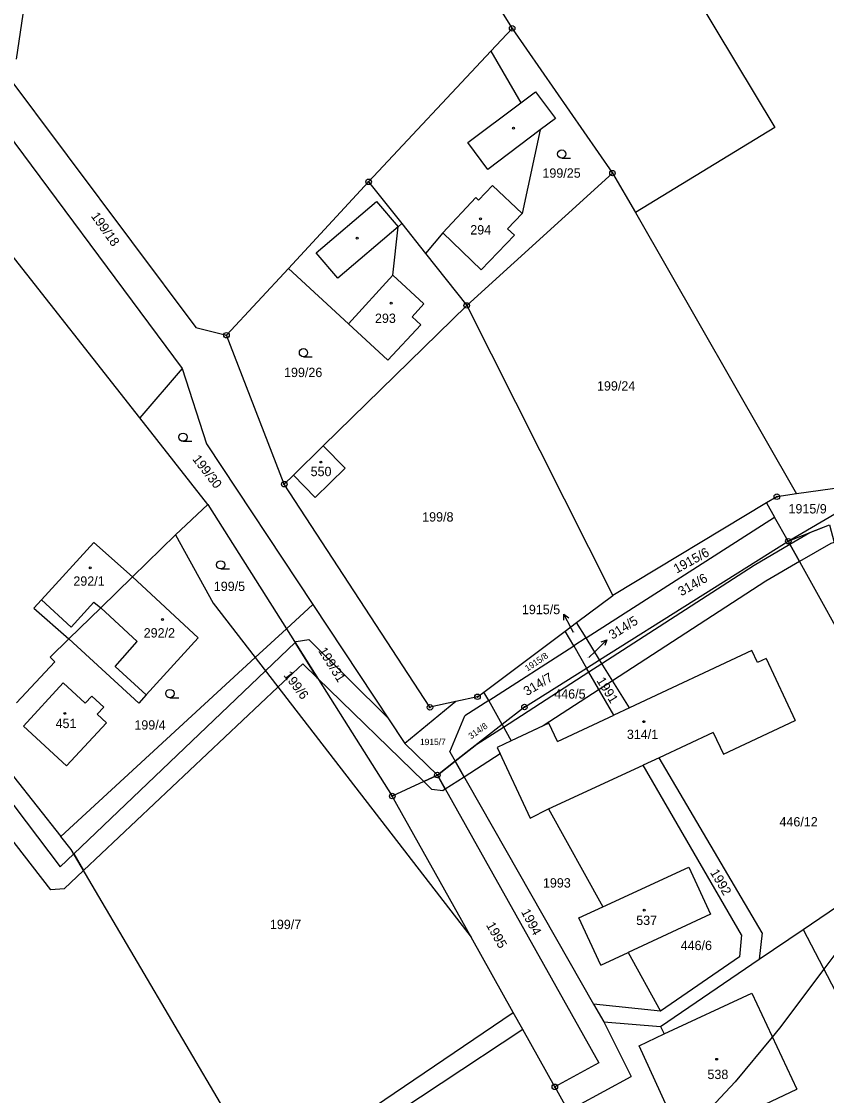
# Model space of a CAD drawing. Extents: x -445050 to -440454, y -1134563 to -1129741.
# Drawn here: x -442032 to -441885.6, y -1130610.6 to -1130415.4 of the extents above; entities that cross this region are included whole.
import ezdxf

# ---------------------------------------------------------------- set-up
doc = ezdxf.new("R2010")
doc.units = 0
for name, color, linetype in [('Vrstva 1', 7, 'Continuous'), ('Vrstva 16', 7, 'Continuous'), ('Vrstva 18', 7, 'Continuous'), ('Vrstva 19', 7, 'Continuous'), ('Vrstva 24', 7, 'Continuous'), ('Vrstva 25', 7, 'Continuous'), ('Vrstva 3', 7, 'Continuous'), ('Vrstva 30', 7, 'Continuous'), ('Vrstva 37', 7, 'Continuous'), ('Vrstva 4', 7, 'Continuous'), ('Vrstva 52', 7, 'Continuous'), ('Vrstva 6', 7, 'Continuous')]:
    doc.layers.add(name, color=color, linetype=linetype)

msp = doc.modelspace()

# ---------------------------------------------------------------- linework, layer by layer
at = {"layer": 'Vrstva 1'}
for points in [[(-441920.44, -1130392.41), (-441895.06, -1130434.63)], [(-442029.86, -1130401.29), (-442032.93, -1130422.24)], [(-441949.27, -1130406.2), (-441942.78, -1130416.63)], [(-441946.67, -1130420.79), (-441942.78, -1130416.63)], [(-441942.78, -1130416.63), (-441924.55, -1130442.94)], [(-441968.88, -1130444.52), (-441946.67, -1130420.79)], [(-441946.67, -1130420.79), (-441941.23, -1130430.17)], [(-442035.38, -1130424.12), (-442000.31, -1130471)], [(-441941.23, -1130430.17), (-441938.55, -1130428.16)], [(-441938.55, -1130428.16), (-441934.91, -1130433.01)], [(-442039.35, -1130429.28), (-442002.76, -1130478.43)], [(-441934.91, -1130433.01), (-441937.67, -1130435.09)], [(-441895.06, -1130434.63), (-441920.39, -1130450.12)], [(-441937.67, -1130435.09), (-441940.99, -1130450.3)], [(-441983.46, -1130460.27), (-441968.88, -1130444.52)], [(-441968.88, -1130444.52), (-441962.84, -1130452.13)], [(-441951.04, -1130467), (-441924.55, -1130442.94)], [(-441924.55, -1130442.94), (-441920.39, -1130450.12)], [(-441943.62, -1130453.04), (-441940.99, -1130450.3)], [(-441920.39, -1130450.12), (-441891.09, -1130501.26)], [(-441962.84, -1130452.13), (-441963.53, -1130452.72)], [(-441962.84, -1130452.13), (-441958.52, -1130457.58)], [(-441964.47, -1130461.47), (-441963.53, -1130452.72)], [(-441955.41, -1130453.82), (-441958.52, -1130457.58)], [(-441955.41, -1130453.82), (-441948.41, -1130460.53)], [(-441948.41, -1130460.53), (-441942.37, -1130454.24)], [(-441942.37, -1130454.24), (-441943.62, -1130453.04)], [(-442010.45, -1130487.45), (-442035.24, -1130455.91)], [(-441958.52, -1130457.58), (-441951.04, -1130467)], [(-441994.71, -1130472.41), (-441983.46, -1130460.27)], [(-441972.54, -1130470.35), (-441983.46, -1130460.27)], [(-441964.47, -1130461.47), (-441958.82, -1130466.7)], [(-441977.12, -1130492.54), (-441951.04, -1130467)], [(-441958.82, -1130466.7), (-441960.99, -1130469.05)], [(-441951.04, -1130467), (-441924.5, -1130519.74)], [(-441960.99, -1130469.05), (-441959.41, -1130470.51)], [(-442000.31, -1130471), (-441994.71, -1130472.41)], [(-441965.38, -1130476.97), (-441972.54, -1130470.35)], [(-441959.41, -1130470.51), (-441965.38, -1130476.97)], [(-441984.21, -1130499.49), (-441994.71, -1130472.41)], [(-442002.76, -1130478.43), (-442010.45, -1130487.45)], [(-442002.76, -1130478.43), (-441998.32, -1130492.18)], [(-441998.1, -1130503.16), (-442010.45, -1130487.45)], [(-441998.32, -1130492.18), (-441979.02, -1130521.35)], [(-441982.55, -1130497.86), (-441977.12, -1130492.54)], [(-441973.15, -1130496.59), (-441977.12, -1130492.54)], [(-441978.58, -1130501.91), (-441973.15, -1130496.59)], [(-441984.21, -1130499.49), (-441982.55, -1130497.86)], [(-441982.55, -1130497.86), (-441978.58, -1130501.91)], [(-441957.73, -1130540.05), (-441984.21, -1130499.49)], [(-441891.09, -1130501.26), (-441894.67, -1130501.77)], [(-441882.4, -1130500.01), (-441891.09, -1130501.26)], [(-441998.1, -1130503.16), (-442003.96, -1130508.71)], [(-441998.1, -1130503.16), (-441983.81, -1130525.77)], [(-441896.56, -1130502.91), (-441924.5, -1130519.74)], [(-441894.67, -1130501.77), (-441896.56, -1130502.91)], [(-441929.34, -1130527.45), (-441895.1, -1130505.47)], [(-441892.58, -1130509.86), (-441895.1, -1130505.47)], [(-441892.58, -1130509.86), (-441885.07, -1130506.85)], [(-442011.81, -1130516.35), (-442003.96, -1130508.71)], [(-442003.96, -1130508.71), (-441997.16, -1130521.12)], [(-442028.36, -1130520.53), (-442018.83, -1130510.09)], [(-442018.83, -1130510.09), (-442011.81, -1130516.35)], [(-441926.88, -1130531.41), (-441892.58, -1130509.86)], [(-441892.58, -1130509.86), (-441863.42, -1130562.42)], [(-442017.55, -1130521.94), (-442011.81, -1130516.35)], [(-442011.81, -1130516.35), (-441999.84, -1130527.43)], [(-442029.71, -1130522.01), (-442028.36, -1130520.53)], [(-441931.08, -1130524.66), (-441924.5, -1130519.74)], [(-442029.71, -1130522.01), (-442023.36, -1130527.59)], [(-442023.36, -1130527.59), (-442017.55, -1130521.94)], [(-441997.16, -1130521.12), (-441989.51, -1130531.02)], [(-441979.02, -1130521.35), (-441983.81, -1130525.77)], [(-441979.02, -1130521.35), (-441962.3, -1130546.62)], [(-441933.17, -1130526.22), (-441931.08, -1130524.66)], [(-441983.81, -1130525.77), (-441989.51, -1130531.02)], [(-441983.81, -1130525.77), (-441964.58, -1130556.19)], [(-441947.92, -1130537.27), (-441933.17, -1130526.22)], [(-442026.77, -1130530.91), (-442023.36, -1130527.59)], [(-442023.36, -1130527.59), (-442010.65, -1130539.27)], [(-441999.84, -1130527.43), (-442009.3, -1130537.79)], [(-441929.34, -1130527.45), (-441931.6, -1130528.9)], [(-441947.05, -1130538.82), (-441931.6, -1130528.9)], [(-441899.19, -1130529.73), (-441921.45, -1130540.15)], [(-441898.17, -1130531.91), (-441899.19, -1130529.73)], [(-442025.92, -1130531.79), (-442032.87, -1130539.21)], [(-442026.77, -1130530.91), (-442025.92, -1130531.79)], [(-441989.51, -1130531.02), (-442024.8, -1130563.56)], [(-441989.51, -1130531.02), (-441950.26, -1130581.81)], [(-441929.27, -1130532.91), (-441926.88, -1130531.41)], [(-441921.45, -1130540.15), (-441926.88, -1130531.41)], [(-441896.63, -1130531.18), (-441898.17, -1130531.91)], [(-441896.63, -1130531.18), (-441891.35, -1130542.47)], [(-441940.55, -1130540), (-441929.27, -1130532.91)], [(-441924.29, -1130541.48), (-441929.27, -1130532.91)], [(-442024.38, -1130535.62), (-442031.63, -1130543.46)], [(-442020.39, -1130539.31), (-442024.38, -1130535.62)], [(-442019.19, -1130538.02), (-442020.39, -1130539.31)], [(-442017.03, -1130540.01), (-442019.19, -1130538.02)], [(-442009.3, -1130537.79), (-442010.65, -1130539.27)], [(-441949.08, -1130538.14), (-441953.04, -1130539.01)], [(-441949.08, -1130538.14), (-441947.92, -1130537.27)], [(-442018.23, -1130541.31), (-442017.03, -1130540.01)], [(-441953.04, -1130539.01), (-441962.3, -1130546.62)], [(-441953.04, -1130539.01), (-441957.73, -1130540.05)], [(-441947.05, -1130538.82), (-441951.37, -1130541.59)], [(-441940.55, -1130540), (-441944.63, -1130543.18)], [(-441921.45, -1130540.15), (-441924.29, -1130541.48)], [(-442016.54, -1130542.87), (-442018.23, -1130541.31)], [(-441954.13, -1130548.15), (-441951.37, -1130541.59)], [(-441934.52, -1130546.27), (-441924.29, -1130541.48)], [(-442031.63, -1130543.46), (-442023.79, -1130550.71)], [(-442023.79, -1130550.71), (-442016.54, -1130542.87)], [(-441944.63, -1130543.18), (-441953.16, -1130549.85)], [(-441944.63, -1130543.18), (-441942.98, -1130546.15)], [(-441936.09, -1130542.92), (-441942.98, -1130546.15)], [(-441934.52, -1130546.27), (-441936.09, -1130542.92)], [(-441904.39, -1130548.57), (-441891.35, -1130542.47)], [(-441942.98, -1130546.15), (-441945.51, -1130547.33)], [(-441906.24, -1130544.63), (-441916.05, -1130549.22)], [(-441906.24, -1130544.63), (-441904.39, -1130548.57)], [(-441962.3, -1130546.62), (-441956.38, -1130552.37)], [(-441954.13, -1130548.15), (-441953.16, -1130549.85)], [(-441945.51, -1130547.33), (-441939.48, -1130560.2)], [(-441953.16, -1130549.85), (-441956.38, -1130552.37)], [(-441953.16, -1130549.85), (-441928, -1130594.02)], [(-441916.05, -1130549.22), (-441918.99, -1130550.6)], [(-441897.32, -1130581.02), (-441916.05, -1130549.22)], [(-441936.16, -1130558.48), (-441918.99, -1130550.6)], [(-441901.08, -1130581.4), (-441918.99, -1130550.6)], [(-442033.46, -1130552.66), (-442024.8, -1130563.56)], [(-441956.38, -1130552.37), (-441964.58, -1130556.19)], [(-441956.38, -1130552.37), (-441927.04, -1130604.69)], [(-441950.26, -1130581.81), (-441964.58, -1130556.19)], [(-441939.48, -1130560.2), (-441936.16, -1130558.48)], [(-441936.16, -1130558.48), (-441926.28, -1130576.33)], [(-442022.93, -1130565.91), (-442024.8, -1130563.56)], [(-441987.59, -1130626.01), (-442022.93, -1130565.91)], [(-441926.28, -1130576.33), (-441910.65, -1130569.13)], [(-441910.65, -1130569.13), (-441906.71, -1130577.64)], [(-441930.64, -1130578.34), (-441926.28, -1130576.33)], [(-441926.67, -1130586.93), (-441930.64, -1130578.34)], [(-441906.71, -1130577.64), (-441921.7, -1130584.62)], [(-441901.08, -1130581.4), (-441901.47, -1130585.42)], [(-441897.32, -1130581.02), (-441897.87, -1130585.86)], [(-441942.58, -1130595.53), (-441950.26, -1130581.81)], [(-441926.67, -1130586.93), (-441921.7, -1130584.62)], [(-441921.7, -1130584.62), (-441915.82, -1130595.27)], [(-441915.84, -1130598.08), (-441897.87, -1130585.86)], [(-441901.47, -1130585.42), (-441915.82, -1130595.27)], [(-441915.13, -1130599.43), (-441899.24, -1130592.01)], [(-441899.24, -1130592.01), (-441891.06, -1130609.5)], [(-441915.82, -1130595.27), (-441928, -1130594.02)], [(-441928, -1130594.02), (-441926.11, -1130597.21)], [(-441987.59, -1130626.01), (-441942.58, -1130595.53)], [(-441940.86, -1130598.61), (-441942.58, -1130595.53)], [(-441940.86, -1130598.61), (-441970.53, -1130618.25)], [(-441935.02, -1130609.05), (-441940.86, -1130598.61)], [(-441926.11, -1130597.21), (-441915.84, -1130598.08)], [(-441926.11, -1130597.21), (-441921.15, -1130607.16)], [(-441915.84, -1130598.08), (-441915.13, -1130599.43)], [(-441919.69, -1130601.57), (-441915.13, -1130599.43)], [(-441911.61, -1130619.21), (-441919.69, -1130601.57)], [(-441927.04, -1130604.69), (-441935.02, -1130609.05)], [(-441930.97, -1130612.52), (-441921.15, -1130607.16)], [(-441935.02, -1130609.05), (-441932.63, -1130613.43)], [(-441906.1, -1130616.61), (-441891.06, -1130609.5)]]:
    msp.add_lwpolyline(points, dxfattribs=at)
at = {"layer": 'Vrstva 16'}
for p, q in [((-441932, -1130525.78), (-441933.38, -1130523.12)), ((-441927.7, -1130529.88), (-441925.56, -1130527.78))]:
    msp.add_line(p, q, dxfattribs=at)
for points in [[(-441933.37, -1130524.24), (-441933.38, -1130523.12), (-441932.48, -1130523.77)], [(-441931.66, -1130526.43), (-441932, -1130525.78)], [(-441926.62, -1130528.12), (-441925.56, -1130527.78), (-441925.92, -1130528.84)], [(-441928.87, -1130531.02), (-441927.7, -1130529.88)]]:
    msp.add_lwpolyline(points, dxfattribs=at)
at = {"layer": 'Vrstva 24'}
for centre, radius in [((-441942.78, -1130416.63), 0.5), ((-441942.78, -1130416.63), 0.1), ((-441924.55, -1130442.94), 0.5), ((-441968.88, -1130444.52), 0.5), ((-441968.88, -1130444.52), 0.1), ((-441924.55, -1130442.94), 0.1), ((-441951.04, -1130467), 0.5), ((-441951.04, -1130467), 0.1), ((-441994.71, -1130472.41), 0.5), ((-441994.71, -1130472.41), 0.1), ((-441984.21, -1130499.49), 0.5), ((-441984.21, -1130499.49), 0.1), ((-441894.67, -1130501.77), 0.5), ((-441894.67, -1130501.77), 0.1), ((-441892.58, -1130509.86), 0.5), ((-441892.58, -1130509.86), 0.1), ((-441949.08, -1130538.14), 0.5), ((-441949.08, -1130538.14), 0.1), ((-441957.73, -1130540.05), 0.5), ((-441957.73, -1130540.05), 0.1), ((-441940.55, -1130540), 0.5), ((-441940.55, -1130540), 0.1), ((-441956.38, -1130552.37), 0.5), ((-441956.38, -1130552.37), 0.1), ((-441964.58, -1130556.19), 0.5), ((-441964.58, -1130556.19), 0.1), ((-441935.02, -1130609.05), 0.5), ((-441935.02, -1130609.05), 0.1)]:
    msp.add_circle(centre, radius, dxfattribs=at)
at = {"layer": 'Vrstva 25'}
for p, q in [((-441933.77, -1130440.22), (-441932.17, -1130440.22)), ((-441980.72, -1130476.34), (-441979.12, -1130476.34)), ((-442002.61, -1130491.7), (-442001.01, -1130491.7)), ((-441995.77, -1130514.9), (-441994.17, -1130514.9)), ((-442005, -1130538.3), (-442003.4, -1130538.3))]:
    msp.add_line(p, q, dxfattribs=at)
for centre, radius in [((-441942.56, -1130434.79), 0.175), ((-441933.77, -1130439.47), 0.75), ((-441948.53, -1130451.25), 0.175), ((-441970.96, -1130454.77), 0.175), ((-441964.76, -1130466.58), 0.175), ((-441980.72, -1130475.59), 0.75), ((-442002.61, -1130490.95), 0.75), ((-441977.54, -1130495.46), 0.175), ((-442019.47, -1130514.69), 0.175), ((-441995.77, -1130514.15), 0.75), ((-442006.34, -1130524.1), 0.175), ((-442005, -1130537.55), 0.75), ((-442024.1, -1130541.15), 0.175), ((-441918.87, -1130542.66), 0.175), ((-441918.76, -1130576.94), 0.175), ((-441905.61, -1130604.04), 0.175)]:
    msp.add_circle(centre, radius, dxfattribs=at)
at = {"layer": 'Vrstva 3'}
for points in [[(-441946.33, -1130445.18), (-441948.9, -1130447.85)], [(-441940.99, -1130450.3), (-441946.33, -1130445.18)], [(-441949.4, -1130447.36), (-441955.41, -1130453.82)], [(-441948.9, -1130447.85), (-441949.4, -1130447.36)], [(-441943.62, -1130453.04), (-441940.99, -1130450.3)], [(-441955.41, -1130453.82), (-441948.41, -1130460.53)], [(-441948.41, -1130460.53), (-441942.37, -1130454.24)], [(-441942.37, -1130454.24), (-441943.62, -1130453.04)], [(-441972.54, -1130470.35), (-441964.47, -1130461.47)], [(-441964.47, -1130461.47), (-441958.82, -1130466.7)], [(-441958.82, -1130466.7), (-441960.99, -1130469.05)], [(-441960.99, -1130469.05), (-441959.41, -1130470.51)], [(-441965.38, -1130476.97), (-441972.54, -1130470.35)], [(-441959.41, -1130470.51), (-441965.38, -1130476.97)], [(-441982.55, -1130497.86), (-441977.12, -1130492.54)], [(-441973.15, -1130496.59), (-441977.12, -1130492.54)], [(-441978.58, -1130501.91), (-441973.15, -1130496.59)], [(-441982.55, -1130497.86), (-441978.58, -1130501.91)], [(-442028.36, -1130520.53), (-442018.83, -1130510.09)], [(-442018.83, -1130510.09), (-442011.81, -1130516.35)], [(-442011.81, -1130516.35), (-441999.84, -1130527.43)], [(-442022.95, -1130525.46), (-442028.36, -1130520.53)], [(-442018.8, -1130520.91), (-442022.95, -1130525.46)], [(-442018.8, -1130520.91), (-442017.55, -1130521.94)], [(-442017.55, -1130521.94), (-442010.95, -1130528.07)], [(-442014.93, -1130532.66), (-442010.95, -1130528.07)], [(-441999.84, -1130527.43), (-442009.3, -1130537.79)], [(-441899.19, -1130529.73), (-441921.45, -1130540.15)], [(-441898.17, -1130531.91), (-441899.19, -1130529.73)], [(-441896.63, -1130531.18), (-441898.17, -1130531.91)], [(-441896.63, -1130531.18), (-441891.35, -1130542.47)], [(-442009.3, -1130537.79), (-442014.93, -1130532.66)], [(-442024.38, -1130535.62), (-442031.63, -1130543.46)], [(-442020.39, -1130539.31), (-442024.38, -1130535.62)], [(-442019.19, -1130538.02), (-442020.39, -1130539.31)], [(-442017.03, -1130540.01), (-442019.19, -1130538.02)], [(-442018.23, -1130541.31), (-442017.03, -1130540.01)], [(-441921.45, -1130540.15), (-441924.29, -1130541.48)], [(-442016.54, -1130542.87), (-442018.23, -1130541.31)], [(-441934.52, -1130546.27), (-441924.29, -1130541.48)], [(-442031.63, -1130543.46), (-442023.79, -1130550.71)], [(-442023.79, -1130550.71), (-442016.54, -1130542.87)], [(-441936.09, -1130542.92), (-441942.98, -1130546.15)], [(-441934.52, -1130546.27), (-441936.09, -1130542.92)], [(-441904.39, -1130548.57), (-441891.35, -1130542.47)], [(-441942.98, -1130546.15), (-441945.51, -1130547.33)], [(-441906.24, -1130544.63), (-441916.05, -1130549.22)], [(-441906.24, -1130544.63), (-441904.39, -1130548.57)], [(-441945.51, -1130547.33), (-441939.48, -1130560.2)], [(-441916.05, -1130549.22), (-441918.99, -1130550.6)], [(-441936.16, -1130558.48), (-441918.99, -1130550.6)], [(-441939.48, -1130560.2), (-441936.16, -1130558.48)], [(-441926.28, -1130576.33), (-441910.65, -1130569.13)], [(-441910.65, -1130569.13), (-441906.71, -1130577.64)], [(-441930.64, -1130578.34), (-441926.28, -1130576.33)], [(-441926.67, -1130586.93), (-441930.64, -1130578.34)], [(-441906.71, -1130577.64), (-441921.7, -1130584.62)], [(-441926.67, -1130586.93), (-441921.7, -1130584.62)], [(-441915.13, -1130599.43), (-441899.24, -1130592.01)], [(-441899.24, -1130592.01), (-441891.06, -1130609.5)], [(-441919.69, -1130601.57), (-441915.13, -1130599.43)], [(-441911.61, -1130619.21), (-441919.69, -1130601.57)], [(-441906.1, -1130616.61), (-441891.06, -1130609.5)]]:
    msp.add_lwpolyline(points, dxfattribs=at)
at = {"layer": 'Vrstva 30'}
for points in [[(-442092.04, -1130486.47), (-442101.53, -1130475.8), (-442103.32, -1130473.79), (-442102.14, -1130472.67), (-442100.58, -1130471.4), (-442099.08, -1130473.07), (-442089.28, -1130483.95), (-442085.46, -1130489), (-442024.93, -1130569.05), (-442022.47, -1130566.7), (-442020.69, -1130569.73), (-442024.24, -1130573.08), (-442026.63, -1130573.25), (-442034.74, -1130562.77), (-442088.23, -1130491.54), (-442092.04, -1130486.47)], [(-441892.28, -1130510.4), (-441888.69, -1130508.3), (-441885.07, -1130506.85), (-441884.24, -1130510.1), (-441884.88, -1130510.3), (-441890.52, -1130513.57), (-441892.28, -1130510.4)], [(-441928.86, -1130533.62), (-441926.47, -1130532.08), (-441898.78, -1130514.2), (-441892.28, -1130510.4), (-441890.52, -1130513.57), (-441896.65, -1130517.12), (-441924.52, -1130535.22), (-441926.99, -1130536.83), (-441937.12, -1130543.4), (-441942.98, -1130546.15), (-441945.51, -1130547.33), (-441944.97, -1130548.48), (-441951.52, -1130552.73), (-441953.16, -1130549.85), (-441952.84, -1130549.6), (-441949.18, -1130546.74), (-441944.38, -1130543.64), (-441928.86, -1130533.62)], [(-441985.36, -1130536.39), (-442020.69, -1130569.73), (-442022.47, -1130566.7), (-441987.64, -1130533.44), (-441982.23, -1130528.28), (-441978.14, -1130534.74), (-441980.83, -1130532.12), (-441985.36, -1130536.39)], [(-441978.14, -1130534.74), (-441982.23, -1130528.28), (-441982.02, -1130528.08), (-441979.72, -1130527.71), (-441965.36, -1130541.99), (-441962.3, -1130546.62), (-441956.38, -1130552.37), (-441958.86, -1130553.53), (-441978.14, -1130534.74)], [(-441951.52, -1130552.73), (-441954.94, -1130554.95), (-441956.38, -1130552.37), (-441953.16, -1130549.85), (-441951.52, -1130552.73)], [(-441958.86, -1130553.53), (-441956.38, -1130552.37), (-441954.94, -1130554.95), (-441955.39, -1130555.24), (-441957.36, -1130554.99), (-441958.86, -1130553.53)]]:
    msp.add_lwpolyline(points, dxfattribs=at)
at = {"layer": 'Vrstva 37'}
for centre in [(-441948.53, -1130451.25), (-441964.76, -1130466.58), (-441977.54, -1130495.46), (-442006.34, -1130524.1), (-442024.1, -1130541.15), (-441918.87, -1130542.66), (-441918.76, -1130576.94), (-441905.61, -1130604.04)]:
    msp.add_circle(centre, 0.175, dxfattribs=at)
at = {"layer": 'Vrstva 4'}
for points in [[(-441950.87, -1130437.4), (-441941.23, -1130430.17)], [(-441937.67, -1130435.09), (-441947.21, -1130442.28)], [(-441947.21, -1130442.28), (-441950.87, -1130437.4)], [(-441946.33, -1130445.18), (-441948.9, -1130447.85)], [(-441940.99, -1130450.3), (-441946.33, -1130445.18)], [(-441978.42, -1130457.44), (-441967.45, -1130448.11)], [(-441967.45, -1130448.11), (-441963.53, -1130452.72)], [(-441949.4, -1130447.36), (-441955.41, -1130453.82)], [(-441948.9, -1130447.85), (-441949.4, -1130447.36)], [(-441963.53, -1130452.72), (-441974.5, -1130462.05)], [(-441974.5, -1130462.05), (-441978.42, -1130457.44)], [(-441972.54, -1130470.35), (-441964.47, -1130461.47)], [(-442022.95, -1130525.46), (-442028.36, -1130520.53)], [(-442018.8, -1130520.91), (-442022.95, -1130525.46)], [(-442018.8, -1130520.91), (-442017.55, -1130521.94)], [(-442017.55, -1130521.94), (-442010.95, -1130528.07)], [(-442014.93, -1130532.66), (-442010.95, -1130528.07)], [(-442009.3, -1130537.79), (-442014.93, -1130532.66)]]:
    msp.add_lwpolyline(points, dxfattribs=at)
at = {"layer": 'Vrstva 52'}
msp.add_lwpolyline([(-441871.21, -1130567.76), (-441886.11, -1130587.63), (-441894.17, -1130598.38), (-441895.51, -1130599.99), (-441902.25, -1130608.15), (-441907.57, -1130613.81)], dxfattribs=at)
at = {"layer": 'Vrstva 6'}
for points in [[(-441892.58, -1130509.86), (-441867.17, -1130494.95)], [(-441896.56, -1130502.91), (-441895.1, -1130505.47)], [(-441929.34, -1130527.45), (-441931.08, -1130524.66)], [(-441931.6, -1130528.9), (-441933.17, -1130526.22)], [(-441926.88, -1130531.41), (-441929.34, -1130527.45)], [(-441931.6, -1130528.9), (-441929.27, -1130532.91)], [(-441947.05, -1130538.82), (-441947.92, -1130537.27)], [(-441944.63, -1130543.18), (-441947.05, -1130538.82)], [(-441889.87, -1130580.42), (-441863.42, -1130562.42)], [(-441897.87, -1130585.86), (-441889.87, -1130580.42)], [(-441889.87, -1130580.42), (-441871.59, -1130615.5)]]:
    msp.add_lwpolyline(points, dxfattribs=at)

# ---------------------------------------------------------------- texts
at = {"layer": 'Vrstva 16'}
msp.add_text('1915/5', height=1.7, dxfattribs=at).set_placement((-441941.01, -1130523.12))
msp.add_text('314/5', height=1.7, rotation=31.8878, dxfattribs=at).set_placement((-441924.56, -1130527.78))
at = {"layer": 'Vrstva 18'}
for s, height, p in [('199/25', 1.7, (-441937.28, -1130443.78)), ('199/26', 1.7, (-441984.25, -1130480.02)), ('199/24', 1.7, (-441927.36, -1130482.48)), ('1915/9', 1.7, (-441892.55, -1130504.81)), ('199/8', 1.7, (-441959.14, -1130506.29)), ('199/5', 1.7, (-441997.02, -1130518.91)), ('1915/5', 0.1, (-441931.86, -1130526.43)), ('199/4', 1.7, (-442011.46, -1130544.11)), ('1915/7', 1.14, (-441959.53, -1130546.92)), ('1993', 1.7, (-441937.19, -1130572.82)), ('199/7', 1.7, (-441986.82, -1130580.37))]:
    msp.add_text(s, height=height, dxfattribs=at).set_placement(p)
for s, height, rotation, p in [('199/18', 1.7, 305.3196, (-442019.43, -1130450.76)), ('199/30', 1.7, 307.6425, (-442001, -1130494.95)), ('1915/6', 1.7, 28.8171, (-441912.87, -1130515.76)), ('199/31', 1.7, 301.977, (-441978.09, -1130529.77)), ('1915/8', 1.14, 33.9089, (-441939.99, -1130533.56)), ('199/6', 1.7, 306.8343, (-441984.42, -1130534.24)), ('1991', 1.7, 301.8276, (-441927.51, -1130535.2)), ('1992', 1.7, 300.5991, (-441906.86, -1130570.07)), ('1994', 1.7, 297.7317, (-441941.22, -1130577.21)), ('1995', 1.7, 299.25, (-441947.57, -1130579.64))]:
    msp.add_text(s, height=height, rotation=rotation, dxfattribs=at).set_placement(p)
at = {"layer": 'Vrstva 19'}
for s, height, p in [('294', 1.7, (-441950.4, -1130454.1)), ('293', 1.7, (-441967.72, -1130470.18)), ('550', 1.7, (-441979.42, -1130498.03)), ('292/1', 1.7, (-442022.55, -1130517.95)), ('292/2', 1.7, (-442009.76, -1130527.37)), ('314/5', 0.1, (-441929.04, -1130531.02)), ('446/5', 1.7, (-441935.13, -1130538.47)), ('451', 1.7, (-442025.78, -1130543.83)), ('314/1', 1.7, (-441921.93, -1130545.81)), ('446/12', 1.7, (-441894.19, -1130561.71)), ('537', 1.7, (-441920.23, -1130579.63)), ('446/6', 1.7, (-441912.15, -1130584.19)), ('538', 1.7, (-441907.28, -1130607.63))]:
    msp.add_text(s, height=height, dxfattribs=at).set_placement(p)
for s, height, rotation, p in [('314/6', 1.7, 29.6297, (-441912.03, -1130519.89)), ('314/7', 1.7, 30.864, (-441940.09, -1130538.04)), ('314/8', 1.14, 35.2563, (-441950.24, -1130545.9))]:
    msp.add_text(s, height=height, rotation=rotation, dxfattribs=at).set_placement(p)

doc.saveas('drawing.dxf')
